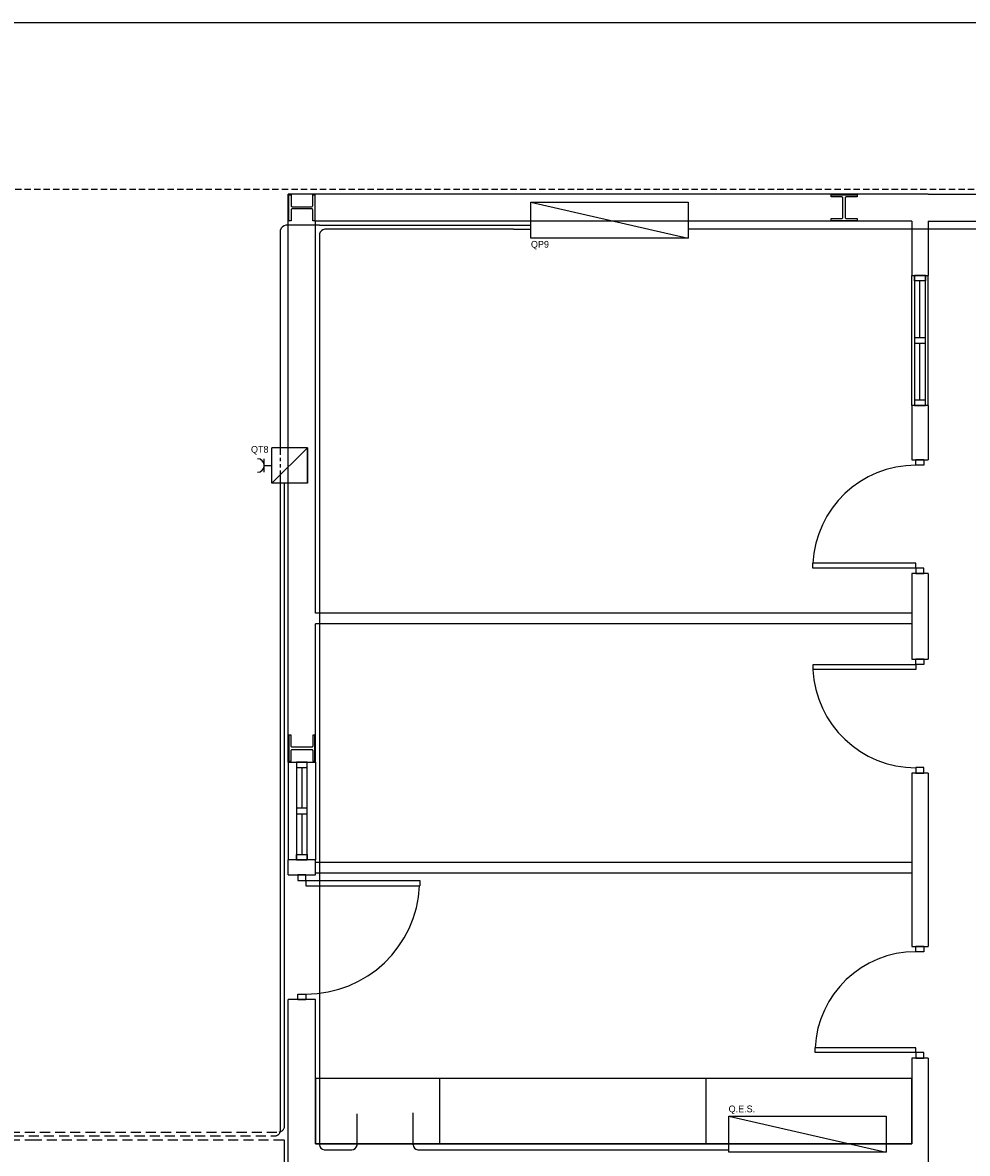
# Model space of a CAD drawing. Header units: millimetres. Extents: x -559 to 10735, y -2326 to 222.
# Tile 474 of 656: x 3785 to 3831, y -1901 to -1845. Entities that reach past the tile are written whole.
import ezdxf

# ---------------------------------------------------------------- set-up
doc = ezdxf.new("R2010")
doc.units = ezdxf.units.MM
doc.header["$LTSCALE"] = 4
for name, pattern in [('ACANSTGB', [0.354331, 0.15748, -0.03937, 0.03937, -0.03937, 0.03937, -0.03937]), ('ACANSTGL', [0.11811, 0.07874, -0.03937]), ('HIDDEN2', [0.1875, 0.125, -0.0625])]:
    doc.linetypes.add(name, pattern=pattern)
for name, color, linetype in [('Alimentaçao dos Q.E. e Cargas', 2, 'Continuous'), ('Circuito de Tomadas', 3, 'Continuous'), ('Extremos da Area Total', 253, 'Continuous'), ('Modificaçoes da Planta Baixa', 255, 'Continuous'), ('Planta Baixa', 251, 'Continuous')]:
    doc.layers.add(name, color=color, linetype=linetype)

# ---------------------------------------------------------------- blocks, each defined once
blk = doc.blocks.new('AUD18D1S-flat-30-flat-1')
at = {"color": 9}
for p, q in [((-0.125, 0), (0.125, 0)), ((0.125, -1.15), (-0.125, -1.15))]:
    blk.add_line(p, q, dxfattribs=at)
blk = doc.blocks.new('AUD19D1S-flat-30-flat-1')
at = {"color": 9}
for p, q in [((0, 0), (0, 0)), ((0, -1.15), (0, -1.15))]:
    blk.add_line(p, q, dxfattribs=at)
blk = doc.blocks.new('AUD37D1S-flat-80-flat-1')
at = {"color": 9}
for p, q in [((0.0375, 0), (-0.0375, 0)), ((-0.0375, 0), (-0.0375, -0.05)), ((0.0375, -0.05), (0.0375, 0)), ((-0.0375, -0.05), (0.0375, -0.05))]:
    blk.add_line(p, q, dxfattribs=at)
at = {"color": 9, "oblique": 22.61986, "width": 1.083333, "flags": 3}
for p in [(-0.0375, -0.05), (0, -0.05), (0.0375, -0.05)]:
    blk.add_attdef('JAMBPT', p, '', height=0.00588, rotation=326.30993, dxfattribs=at)
at = {"color": 9, "width": 0.666667, "flags": 3}
for p in [(0, -0.05), (0.0375, -0.05)]:
    blk.add_attdef('JAMBPT', p, '', height=0.0075, rotation=270, dxfattribs=at)
blk = doc.blocks.new('AUD37D1S-flat-79-flat-1')
at = {"color": 9}
for p, q in [((-0.0375, 0.05), (0.0375, 0.05)), ((-0.0375, 0), (-0.0375, 0.05)), ((0.0375, 0), (-0.0375, 0)), ((0.0375, 0.05), (0.0375, 0))]:
    blk.add_line(p, q, dxfattribs=at)
at = {"color": 9, "text_generation_flag": 4, "flags": 3}
for p, height, rotation, width in [((-0.0375, 0.05), 0.00588, 33.69007, 1.083333), ((0, 0.05), 0.0075, 90, 0.666667), ((0, 0.05), 0.00588, 33.69007, 1.083333), ((0.0375, 0.05), 0.0075, 90, 0.666667), ((0.0375, 0.05), 0.00588, 33.69007, 1.083333)]:
    blk.add_attdef('JAMBPT', p, '', height=height, rotation=rotation, dxfattribs=dict(at, width=width))
blk = doc.blocks.new('AUD41D1S-flat-18-flat-1')
at = {"color": 9}
for p, q in [((0.0375, 0.575), (-0.0375, 0.575)), ((-0.0375, -0.575), (0.0375, -0.575))]:
    blk.add_line(p, q, dxfattribs=at)
blk = doc.blocks.new('AUD29D1S-flat-18-flat-1')
at = {"color": 9}
for p, q in [((0, 0.525), (0, 0.474)), ((0, 0.525), (1.05, 0.525)), ((1.05, 0.525), (1.05, 0.474)), ((0, 0.474), (1.05, 0.474))]:
    blk.add_line(p, q, dxfattribs=at)
blk.add_ellipse((0, 0.525), major_axis=(-0.742, 0.742), ratio=1, start_param=2.356194, end_param=3.878361, dxfattribs=at)
blk = doc.blocks.new('AUW01D3S-flat-12-flat-1')
at = {"color": 9}
for p, q in [((-0.125, 0), (-0.125, -0.9)), ((0.125, 0), (0.125, -0.9))]:
    blk.add_line(p, q, dxfattribs=at)
blk = doc.blocks.new('AUD18D1S-flat-29-flat-1')
at = {"color": 9}
for p, q in [((-0.125, 0), (0.125, 0)), ((0.125, -0.9), (-0.125, -0.9))]:
    blk.add_line(p, q, dxfattribs=at)
blk = doc.blocks.new('AUD19D1S-flat-29-flat-1')
at = {"color": 9}
for p, q in [((0, 0), (0, 0)), ((0, -0.9), (0, -0.9))]:
    blk.add_line(p, q, dxfattribs=at)
blk = doc.blocks.new('AUD37D1S-flat-78-flat-1')
at = {"color": 9}
for p, q in [((0.05, 0), (-0.05, 0)), ((-0.05, 0), (-0.05, -0.05)), ((0.05, -0.05), (0.05, 0)), ((-0.05, -0.05), (0.05, -0.05))]:
    blk.add_line(p, q, dxfattribs=at)
at = {"color": 9, "oblique": 36.8699, "width": 1.25, "flags": 3}
for p in [(-0.05, -0.05), (0, -0.05), (0.05, -0.05)]:
    blk.add_attdef('JAMBPT', p, '', height=0.00632, rotation=333.4349, dxfattribs=at)
at = {"color": 9, "width": 0.5, "flags": 3}
for p in [(0, -0.05), (0.05, -0.05)]:
    blk.add_attdef('JAMBPT', p, '', height=0.01, rotation=270, dxfattribs=at)
blk = doc.blocks.new('AUD37D1S-flat-77-flat-1')
at = {"color": 9}
for p, q in [((-0.05, 0.05), (0.05, 0.05)), ((-0.05, 0), (-0.05, 0.05)), ((0.05, 0), (-0.05, 0)), ((0.05, 0.05), (0.05, 0))]:
    blk.add_line(p, q, dxfattribs=at)
at = {"color": 9, "text_generation_flag": 4, "flags": 3}
for p, height, rotation, width in [((-0.05, 0.05), 0.00632, 26.5651, 1.25), ((0, 0.05), 0.01, 90, 0.5), ((0, 0.05), 0.00632, 26.5651, 1.25), ((0.05, 0.05), 0.01, 90, 0.5), ((0.05, 0.05), 0.00632, 26.5651, 1.25)]:
    blk.add_attdef('JAMBPT', p, '', height=height, rotation=rotation, dxfattribs=dict(at, width=width))
blk = doc.blocks.new('AUD40D1S-flat-24-flat-1')
at = {"color": 9}
for p, q in [((0.05, 0.45), (-0.05, 0.45)), ((-0.05, 0.45), (-0.05, -0.45)), ((0.05, -0.45), (0.05, 0.45)), ((-0.05, -0.45), (0.05, -0.45))]:
    blk.add_line(p, q, dxfattribs=at)
blk = doc.blocks.new('AUD40D1S-flat-23-flat-1')
at = {"color": 9}
for p, q in [((0.05, 0.45), (-0.05, 0.45)), ((-0.05, 0.45), (-0.05, -0.45)), ((0.05, -0.45), (0.05, 0.45)), ((-0.05, -0.45), (0.05, -0.45))]:
    blk.add_line(p, q, dxfattribs=at)
blk = doc.blocks.new('AUD37D1S-flat-76-flat-1')
at = {"color": 9}
for p, q in [((0.05, 0), (-0.05, 0)), ((-0.05, 0), (-0.05, -0.05)), ((0.05, -0.05), (0.05, 0)), ((-0.05, -0.05), (0.05, -0.05))]:
    blk.add_line(p, q, dxfattribs=at)
at = {"color": 9, "oblique": 36.8699, "width": 1.25, "flags": 3}
for p in [(-0.05, -0.05), (0, -0.05), (0.05, -0.05)]:
    blk.add_attdef('JAMBPT', p, '', height=0.00632, rotation=333.4349, dxfattribs=at)
at = {"color": 9, "width": 0.5, "flags": 3}
for p in [(0, -0.05), (0.05, -0.05)]:
    blk.add_attdef('JAMBPT', p, '', height=0.01, rotation=270, dxfattribs=at)
blk = doc.blocks.new('AUW01D1S-flat-30-flat-1')
at = {"color": 9}
blk.add_line((0, 0.1875), (0, -0.1875), dxfattribs=at)
blk = doc.blocks.new('AUW01D1S-flat-29-flat-1')
at = {"color": 9}
blk.add_line((0, 0.1875), (0, -0.1875), dxfattribs=at)
blk = doc.blocks.new('AUD18D1S-flat-28-flat-1')
at = {"color": 9}
for p, q in [((-0.075, 1.03), (0.075, 1.03)), ((0.075, 0), (-0.075, 0))]:
    blk.add_line(p, q, dxfattribs=at)
blk = doc.blocks.new('AUD19D1S-flat-28-flat-1')
at = {"color": 9}
for p, q in [((0, 1.03), (0, 1.03)), ((0, 0), (0, 0))]:
    blk.add_line(p, q, dxfattribs=at)
blk = doc.blocks.new('AUD37D1S-flat-75-flat-1')
at = {"color": 9}
for p, q in [((-0.0375, 0.05), (-0.0375, 0)), ((0.0375, 0.05), (-0.0375, 0.05)), ((-0.0375, 0), (0.0375, 0)), ((0.0375, 0), (0.0375, 0.05))]:
    blk.add_line(p, q, dxfattribs=at)
at = {"color": 9, "oblique": 22.61986, "width": 1.083333, "flags": 3}
for p in [(-0.0375, 0.05), (0, 0.05), (0.0375, 0.05)]:
    blk.add_attdef('JAMBPT', p, '', height=0.00588, rotation=146.30993, dxfattribs=at)
at = {"color": 9, "width": 0.666667, "flags": 3}
for p in [(-0.0375, 0.05), (0, 0.05)]:
    blk.add_attdef('JAMBPT', p, '', height=0.0075, rotation=90, dxfattribs=at)
blk = doc.blocks.new('AUD37D1S-flat-74-flat-1')
at = {"color": 9}
for p, q in [((-0.0375, 0), (0.0375, 0)), ((-0.0375, -0.05), (-0.0375, 0)), ((0.0375, 0), (0.0375, -0.05)), ((0.0375, -0.05), (-0.0375, -0.05))]:
    blk.add_line(p, q, dxfattribs=at)
at = {"color": 9, "text_generation_flag": 4, "flags": 3}
for p, height, rotation, width in [((-0.0375, -0.05), 0.00588, 213.69007, 1.083333), ((-0.0375, -0.05), 0.0075, 270, 0.666667), ((0, -0.05), 0.00588, 213.69007, 1.083333), ((0, -0.05), 0.0075, 270, 0.666667), ((0.0375, -0.05), 0.00588, 213.69007, 1.083333)]:
    blk.add_attdef('JAMBPT', p, '', height=height, rotation=rotation, dxfattribs=dict(at, width=width))
blk = doc.blocks.new('AUD41D1S-flat-17-flat-1')
at = {"color": 9}
for p, q in [((0.0375, 0.515), (-0.0375, 0.515)), ((-0.0375, -0.515), (0.0375, -0.515))]:
    blk.add_line(p, q, dxfattribs=at)
blk = doc.blocks.new('AUD29D1S-flat-17-flat-1')
at = {"color": 9}
for p, q in [((-0.93, -0.465), (-0.93, -0.42)), ((0, -0.42), (-0.93, -0.42)), ((0, -0.465), (-0.93, -0.465)), ((0, -0.465), (0, -0.42))]:
    blk.add_line(p, q, dxfattribs=at)
blk.add_ellipse((0, -0.465), major_axis=(-0.658, 0.658), ratio=1, start_param=-0.785398, end_param=0.736768, dxfattribs=at)
blk = doc.blocks.new('AUD18D1S-flat-27-flat-1')
at = {"color": 9}
for p, q in [((-0.075, 1.05), (0.075, 1.05)), ((0.075, 0), (-0.075, 0))]:
    blk.add_line(p, q, dxfattribs=at)
blk = doc.blocks.new('AUD19D1S-flat-27-flat-1')
at = {"color": 9}
for p, q in [((0, 1.05), (0, 1.05)), ((0, 0), (0, 0))]:
    blk.add_line(p, q, dxfattribs=at)
blk = doc.blocks.new('AUD37D1S-flat-73-flat-1')
at = {"color": 9}
for p, q in [((-0.0375, 0.05), (-0.0375, 0)), ((0.0375, 0.05), (-0.0375, 0.05)), ((-0.0375, 0), (0.0375, 0)), ((0.0375, 0), (0.0375, 0.05))]:
    blk.add_line(p, q, dxfattribs=at)
at = {"color": 9, "oblique": 22.61986, "width": 1.083333, "flags": 3}
for p in [(-0.0375, 0.05), (0, 0.05), (0.0375, 0.05)]:
    blk.add_attdef('JAMBPT', p, '', height=0.00588, rotation=146.30993, dxfattribs=at)
at = {"color": 9, "width": 0.666667, "flags": 3}
for p in [(-0.0375, 0.05), (0, 0.05)]:
    blk.add_attdef('JAMBPT', p, '', height=0.0075, rotation=90, dxfattribs=at)
blk = doc.blocks.new('AUD37D1S-flat-72-flat-1')
at = {"color": 9}
for p, q in [((-0.0375, 0), (0.0375, 0)), ((-0.0375, -0.05), (-0.0375, 0)), ((0.0375, 0), (0.0375, -0.05)), ((0.0375, -0.05), (-0.0375, -0.05))]:
    blk.add_line(p, q, dxfattribs=at)
at = {"color": 9, "text_generation_flag": 4, "flags": 3}
for p, height, rotation, width in [((-0.0375, -0.05), 0.00588, 213.69007, 1.083333), ((-0.0375, -0.05), 0.0075, 270, 0.666667), ((0, -0.05), 0.00588, 213.69007, 1.083333), ((0, -0.05), 0.0075, 270, 0.666667), ((0.0375, -0.05), 0.00588, 213.69007, 1.083333)]:
    blk.add_attdef('JAMBPT', p, '', height=height, rotation=rotation, dxfattribs=dict(at, width=width))
blk = doc.blocks.new('AUD41D1S-flat-16-flat-1')
at = {"color": 9}
for p, q in [((0.0375, 0.525), (-0.0375, 0.525)), ((-0.0375, -0.525), (0.0375, -0.525))]:
    blk.add_line(p, q, dxfattribs=at)
blk = doc.blocks.new('AUD30D1S-flat-4-flat-1')
at = {"color": 9}
for p, q in [((-0.95, 0.475), (-0.95, 0.429)), ((0, 0.475), (-0.95, 0.475)), ((0, 0.429), (-0.95, 0.429)), ((0, 0.475), (0, 0.429))]:
    blk.add_line(p, q, dxfattribs=at)
blk.add_ellipse((0, 0.475), major_axis=(0.672, 0.672), ratio=1, start_param=2.404825, end_param=3.926991, dxfattribs=at)
blk = doc.blocks.new('AUD18D1S-flat-26-flat-1')
at = {"color": 9}
for p, q in [((-0.075, 1.05), (0.075, 1.05)), ((0.075, 0), (-0.075, 0))]:
    blk.add_line(p, q, dxfattribs=at)
blk = doc.blocks.new('AUD19D1S-flat-26-flat-1')
at = {"color": 9}
for p, q in [((0, 1.05), (0, 1.05)), ((0, 0), (0, 0))]:
    blk.add_line(p, q, dxfattribs=at)
blk = doc.blocks.new('AUD37D1S-flat-71-flat-1')
at = {"color": 9}
for p, q in [((-0.0375, 0.05), (-0.0375, 0)), ((0.0375, 0.05), (-0.0375, 0.05)), ((-0.0375, 0), (0.0375, 0)), ((0.0375, 0), (0.0375, 0.05))]:
    blk.add_line(p, q, dxfattribs=at)
at = {"color": 9, "oblique": 22.61986, "width": 1.083333, "flags": 3}
for p in [(-0.0375, 0.05), (0, 0.05), (0.0375, 0.05)]:
    blk.add_attdef('JAMBPT', p, '', height=0.00588, rotation=146.30993, dxfattribs=at)
at = {"color": 9, "width": 0.666667, "flags": 3}
for p in [(-0.0375, 0.05), (0, 0.05)]:
    blk.add_attdef('JAMBPT', p, '', height=0.0075, rotation=90, dxfattribs=at)
blk = doc.blocks.new('AUD37D1S-flat-70-flat-1')
at = {"color": 9}
for p, q in [((-0.0375, 0), (0.0375, 0)), ((-0.0375, -0.05), (-0.0375, 0)), ((0.0375, 0), (0.0375, -0.05)), ((0.0375, -0.05), (-0.0375, -0.05))]:
    blk.add_line(p, q, dxfattribs=at)
at = {"color": 9, "text_generation_flag": 4, "flags": 3}
for p, height, rotation, width in [((-0.0375, -0.05), 0.00588, 213.69007, 1.083333), ((-0.0375, -0.05), 0.0075, 270, 0.666667), ((0, -0.05), 0.00588, 213.69007, 1.083333), ((0, -0.05), 0.0075, 270, 0.666667), ((0.0375, -0.05), 0.00588, 213.69007, 1.083333)]:
    blk.add_attdef('JAMBPT', p, '', height=height, rotation=rotation, dxfattribs=dict(at, width=width))
blk = doc.blocks.new('AUD41D1S-flat-15-flat-1')
at = {"color": 9}
for p, q in [((0.0375, 0.525), (-0.0375, 0.525)), ((-0.0375, -0.525), (0.0375, -0.525))]:
    blk.add_line(p, q, dxfattribs=at)
blk = doc.blocks.new('AUD29D1S-flat-16-flat-1')
at = {"color": 9}
for p, q in [((-0.95, -0.475), (-0.95, -0.429)), ((0, -0.429), (-0.95, -0.429)), ((0, -0.475), (-0.95, -0.475)), ((0, -0.475), (0, -0.429))]:
    blk.add_line(p, q, dxfattribs=at)
blk.add_ellipse((0, -0.475), major_axis=(0.672, 0.672), ratio=1, start_param=0.785398, end_param=2.307564, dxfattribs=at)
blk = doc.blocks.new('AUW01D3S-flat-11-flat-1')
at = {"color": 9}
for p, q in [((-0.075, 0), (-0.075, 1.2)), ((0.075, 0), (0.075, 1.2))]:
    blk.add_line(p, q, dxfattribs=at)
blk = doc.blocks.new('AUD18D1S-flat-25-flat-1')
at = {"color": 9}
for p, q in [((-0.075, 1.2), (0.075, 1.2)), ((0.075, 0), (-0.075, 0))]:
    blk.add_line(p, q, dxfattribs=at)
blk = doc.blocks.new('AUD19D1S-flat-25-flat-1')
at = {"color": 9}
for p, q in [((0, 1.2), (0, 1.2)), ((0, 0), (0, 0))]:
    blk.add_line(p, q, dxfattribs=at)
blk = doc.blocks.new('AUD37D1S-flat-69-flat-1')
at = {"color": 9}
for p, q in [((-0.05, 0.05), (-0.05, 0)), ((0.05, 0.05), (-0.05, 0.05)), ((-0.05, 0), (0.05, 0)), ((0.05, 0), (0.05, 0.05))]:
    blk.add_line(p, q, dxfattribs=at)
at = {"color": 9, "oblique": 36.8699, "width": 1.25, "flags": 3}
for p in [(-0.05, 0.05), (0, 0.05), (0.05, 0.05)]:
    blk.add_attdef('JAMBPT', p, '', height=0.00632, rotation=153.4349, dxfattribs=at)
at = {"color": 9, "width": 0.5, "flags": 3}
for p in [(-0.05, 0.05), (0, 0.05)]:
    blk.add_attdef('JAMBPT', p, '', height=0.01, rotation=90, dxfattribs=at)
blk = doc.blocks.new('AUD37D1S-flat-68-flat-1')
at = {"color": 9}
for p, q in [((-0.05, 0), (0.05, 0)), ((-0.05, -0.05), (-0.05, 0)), ((0.05, 0), (0.05, -0.05)), ((0.05, -0.05), (-0.05, -0.05))]:
    blk.add_line(p, q, dxfattribs=at)
at = {"color": 9, "text_generation_flag": 4, "flags": 3}
for p, height, rotation, width in [((-0.05, -0.05), 0.00632, 206.5651, 1.25), ((-0.05, -0.05), 0.01, 270, 0.5), ((0, -0.05), 0.00632, 206.5651, 1.25), ((0, -0.05), 0.01, 270, 0.5), ((0.05, -0.05), 0.00632, 206.5651, 1.25)]:
    blk.add_attdef('JAMBPT', p, '', height=height, rotation=rotation, dxfattribs=dict(at, width=width))
blk = doc.blocks.new('AUD40D1S-flat-22-flat-1')
at = {"color": 9}
for p, q in [((-0.05, 0.6), (-0.05, -0.6)), ((0.05, 0.6), (-0.05, 0.6)), ((0.05, -0.6), (0.05, 0.6)), ((-0.05, -0.6), (0.05, -0.6))]:
    blk.add_line(p, q, dxfattribs=at)
blk = doc.blocks.new('AUD40D1S-flat-21-flat-1')
at = {"color": 9}
for p, q in [((-0.05, 0.6), (-0.05, -0.6)), ((0.05, 0.6), (-0.05, 0.6)), ((0.05, -0.6), (0.05, 0.6)), ((-0.05, -0.6), (0.05, -0.6))]:
    blk.add_line(p, q, dxfattribs=at)
blk = doc.blocks.new('AUD37D1S-flat-67-flat-1')
at = {"color": 9}
for p, q in [((-0.05, 0.05), (-0.05, 0)), ((0.05, 0.05), (-0.05, 0.05)), ((-0.05, 0), (0.05, 0)), ((0.05, 0), (0.05, 0.05))]:
    blk.add_line(p, q, dxfattribs=at)
at = {"color": 9, "oblique": 36.8699, "width": 1.25, "flags": 3}
for p in [(-0.05, 0.05), (0, 0.05), (0.05, 0.05)]:
    blk.add_attdef('JAMBPT', p, '', height=0.00632, rotation=153.4349, dxfattribs=at)
at = {"color": 9, "width": 0.5, "flags": 3}
for p in [(-0.05, 0.05), (0, 0.05)]:
    blk.add_attdef('JAMBPT', p, '', height=0.01, rotation=90, dxfattribs=at)
blk = doc.blocks.new('AUW01D1S-flat-28-flat-1')
at = {"color": 9}
blk.add_line((0, -0.2625), (0, 0.2625), dxfattribs=at)
blk = doc.blocks.new('AUW01D1S-flat-27-flat-1')
at = {"color": 9}
blk.add_line((0, -0.2625), (0, 0.2625), dxfattribs=at)

msp = doc.modelspace()

# ---------------------------------------------------------------- linework, layer by layer
at = {"layer": 'Alimentaçao dos Q.E. e Cargas', "color": 9, "linetype": 'ACANSTGL', "true_color": 0xc7c8ca}
msp.add_line((3712.333, -1853.68), (4032.585, -1853.68), dxfattribs=at)
at = {"layer": 'Alimentaçao dos Q.E. e Cargas', "color": 9, "true_color": 0xc7c8ca}
for p, q in [((3809.724, -1854.315), (3817.524, -1856.099)), ((3797.305, -1866.494), (3797.305, -1855.693)), ((3799.233, -1855.462), (3797.569, -1855.462)), ((3799.233, -1855.462), (3809.724, -1855.462)), ((3808.853, -1855.657), (3799.498, -1855.657)), ((3808.853, -1855.657), (3809.724, -1855.657)), ((3867.482, -1855.657), (3817.524, -1855.657)), ((3799.233, -1855.888), (3799.233, -1901.063)), ((3797.305, -1900.399), (3797.305, -1868.261)), ((3801.104, -1901.096), (3801.104, -1899.531)), ((3803.877, -1901.063), (3803.877, -1899.48)), ((3819.537, -1899.65), (3827.337, -1901.434)), ((3799.465, -1901.327), (3800.839, -1901.327)), ((3804.108, -1901.327), (3819.537, -1901.327))]:
    msp.add_line(p, q, dxfattribs=at)
at = {"layer": 'Alimentaçao dos Q.E. e Cargas', "color": 9, "linetype": 'HIDDEN2', "true_color": 0xc7c8ca}
msp.add_line((3784.075, -1900.63), (3797.04, -1900.63), dxfattribs=at)
at = {"layer": 'Alimentaçao dos Q.E. e Cargas', "color": 94, "linetype": 'HIDDEN2'}
msp.add_line((3783.88, -1900.824), (3784.965, -1900.824), dxfattribs=at)
at = {"layer": 'Alimentaçao dos Q.E. e Cargas', "color": 9, "true_color": 0xc7c8ca}
for points in [[(3809.724, -1854.315), (3817.524, -1854.315), (3817.524, -1856.099), (3809.724, -1856.099)], [(3819.537, -1899.65), (3827.337, -1899.65), (3827.337, -1901.434), (3819.537, -1901.434)]]:
    msp.add_lwpolyline(points, close=True, dxfattribs=at)
for points in [[(3797.569, -1855.462, 0.288518), (3797.305, -1855.693, 0.933937)], [(3799.498, -1855.657, 0.288518), (3799.233, -1855.888, 0.933937)], [(3799.233, -1901.063, 0.288518), (3799.465, -1901.327, 0.933937)], [(3800.839, -1901.327, 0.288518), (3801.104, -1901.096, 0.933937)], [(3803.877, -1901.063, 0.288518), (3804.108, -1901.327, 0.933937)]]:
    msp.add_lwpolyline(points, format="xyb", dxfattribs=at)
at = {"layer": 'Alimentaçao dos Q.E. e Cargas', "color": 9, "linetype": 'HIDDEN2', "true_color": 0xc7c8ca}
msp.add_lwpolyline([(3797.04, -1900.63, 0.288518), (3797.305, -1900.399, 0.933937)], format="xyb", dxfattribs=at)
at = {"layer": 'Circuito de Tomadas'}
for p, q in [((3798.646, -1866.494), (3796.879, -1866.494)), ((3796.879, -1868.261), (3798.646, -1866.494)), ((3798.646, -1868.261), (3798.646, -1866.494)), ((3796.5, -1867.712), (3796.5, -1867.043)), ((3796.5, -1867.377), (3796.879, -1867.377))]:
    msp.add_line(p, q, dxfattribs=at)
at = {"layer": 'Circuito de Tomadas', "color": 9, "linetype": 'ACANSTGB', "true_color": 0xc7c8ca}
msp.add_line((3797.305, -1868.261), (3797.305, -1866.494), dxfattribs=at)
at = {"layer": 'Circuito de Tomadas', "color": 94}
for p, q in [((3797.499, -1894.564), (3797.499, -1868.261)), ((3797.499, -1900.204), (3797.499, -1894.564)), ((3797.499, -1947.796), (3797.499, -1900.824))]:
    msp.add_line(p, q, dxfattribs=at)
at = {"layer": 'Circuito de Tomadas', "color": 94, "linetype": 'HIDDEN2'}
for p, q in [((3783.88, -1900.435), (3797.234, -1900.435)), ((3784.965, -1900.824), (3797.499, -1900.824))]:
    msp.add_line(p, q, dxfattribs=at)
at = {"layer": 'Circuito de Tomadas'}
msp.add_lwpolyline([(3798.646, -1866.494), (3798.646, -1868.261), (3796.879, -1868.261), (3796.879, -1866.494)], dxfattribs=at)
at = {"layer": 'Circuito de Tomadas', "color": 94, "linetype": 'HIDDEN2'}
msp.add_lwpolyline([(3797.234, -1900.435, 0.288518), (3797.499, -1900.204, 0.933937)], format="xyb", dxfattribs=at)
at = {"layer": 'Circuito de Tomadas'}
msp.add_arc((3796.165, -1867.377), 0.335, 270, 90, dxfattribs=at)
at = {"layer": 'Extremos da Area Total'}
msp.add_lwpolyline([(3685.386, -1862.34), (3685.386, -1845.412), (4188.195, -1845.412), (4188.195, -1990.695), (3685.386, -1990.695), (3685.386, -1865.19)], dxfattribs=at)
at = {"layer": 'Modificaçoes da Planta Baixa'}
for p, q in [((3805.2, -1901.019), (3805.2, -1897.778)), ((3818.418, -1901.019), (3818.418, -1897.778))]:
    msp.add_line(p, q, dxfattribs=at)
msp.add_lwpolyline([(3799.038, -1901.019), (3828.607, -1901.019), (3828.607, -1897.778), (3799.038, -1897.778)], close=True, dxfattribs=at)
at = {"layer": 'Planta Baixa'}
for p, q in [((3829.414, -1853.923), (3797.694, -1853.923)), ((3797.694, -1882.094), (3797.694, -1853.923)), ((3829.414, -1853.923), (4129.003, -1853.923)), ((3828.607, -1855.267), (3799.038, -1855.267)), ((3799.038, -1874.696), (3799.038, -1855.267)), ((3828.607, -1855.267), (3828.607, -1857.956)), ((3829.414, -1855.267), (3829.414, -1857.956)), ((3829.414, -1855.267), (4129.003, -1855.267)), ((3828.607, -1864.407), (3828.607, -1867.095)), ((3829.414, -1864.407), (3829.414, -1867.095)), ((3828.607, -1872.74), (3828.607, -1876.987)), ((3829.414, -1872.74), (3829.414, -1876.987)), ((3828.607, -1874.696), (3799.038, -1874.696)), ((3828.607, -1875.234), (3799.038, -1875.234)), ((3799.038, -1882.094), (3799.038, -1875.234)), ((3828.607, -1882.632), (3828.607, -1891.229)), ((3829.414, -1882.632), (3829.414, -1891.229)), ((3797.694, -1887.686), (3797.694, -1886.932)), ((3799.038, -1887.686), (3799.038, -1886.932)), ((3828.607, -1887.061), (3799.038, -1887.061)), ((3828.607, -1887.599), (3799.038, -1887.599)), ((3797.694, -1909.298), (3797.694, -1893.869)), ((3799.038, -1901.019), (3799.038, -1893.869)), ((3828.607, -1896.766), (3828.607, -1901.019)), ((3829.414, -1896.766), (3829.414, -1903.546)), ((3828.607, -1901.019), (3799.038, -1901.019)), ((3803.877, -1901.019), (3813.229, -1901.019))]:
    msp.add_line(p, q, dxfattribs=at)
for points in [[(3799.011, -1855.241), (3798.904, -1855.241), (3798.904, -1854.703, 0.414214), (3798.85, -1854.649), (3797.882, -1854.649, 0.414214), (3797.828, -1854.703), (3797.828, -1855.241), (3797.721, -1855.241), (3797.721, -1853.95), (3797.828, -1853.95), (3797.828, -1854.488, 0.414214), (3797.882, -1854.542), (3798.85, -1854.542, 0.414214), (3798.904, -1854.488), (3798.904, -1853.95), (3799.011, -1853.95)], [(3825.892, -1853.95), (3825.892, -1854.058), (3825.354, -1854.058, 0.414214), (3825.301, -1854.112), (3825.301, -1855.079, 0.414214), (3825.354, -1855.133), (3825.892, -1855.133), (3825.892, -1855.241), (3824.602, -1855.241), (3824.602, -1855.133), (3825.139, -1855.133, 0.414214), (3825.193, -1855.079), (3825.193, -1854.112, 0.414214), (3825.139, -1854.058), (3824.602, -1854.058), (3824.602, -1853.95)], [(3797.721, -1882.049), (3797.828, -1882.049), (3797.828, -1881.511, -0.414214), (3797.882, -1881.457), (3798.85, -1881.457, -0.414214), (3798.904, -1881.511), (3798.904, -1882.049), (3799.011, -1882.049), (3799.011, -1880.758), (3798.904, -1880.758), (3798.904, -1881.296, -0.414214), (3798.85, -1881.35), (3797.882, -1881.35, -0.414214), (3797.828, -1881.296), (3797.828, -1880.758), (3797.721, -1880.758)]]:
    msp.add_lwpolyline(points, format="xyb", close=True, dxfattribs=at)

# ---------------------------------------------------------------- block references
at = {"layer": 'Planta Baixa', "xscale": 5.376215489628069, "yscale": 5.376215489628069, "zscale": 5.376215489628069}
for name, p in [('AUW01D3S-flat-11-flat-1', (3829.01, -1864.407)), ('AUD18D1S-flat-25-flat-1', (3829.01, -1864.407)), ('AUD37D1S-flat-68-flat-1', (3829.01, -1857.956)), ('AUD40D1S-flat-22-flat-1', (3829.01, -1861.181)), ('AUD40D1S-flat-21-flat-1', (3829.01, -1861.181)), ('AUD19D1S-flat-25-flat-1', (3829.01, -1864.407)), ('AUW01D1S-flat-27-flat-1', (3829.01, -1859.636)), ('AUD37D1S-flat-67-flat-1', (3829.01, -1861.316)), ('AUW01D1S-flat-28-flat-1', (3829.01, -1862.727)), ('AUD37D1S-flat-69-flat-1', (3829.01, -1864.407)), ('AUD29D1S-flat-16-flat-1', (3828.809, -1869.918)), ('AUD18D1S-flat-26-flat-1', (3829.01, -1872.74)), ('AUD37D1S-flat-70-flat-1', (3829.01, -1867.095)), ('AUD41D1S-flat-15-flat-1', (3829.01, -1869.918)), ('AUD19D1S-flat-26-flat-1', (3829.01, -1872.74)), ('AUD37D1S-flat-71-flat-1', (3829.01, -1872.74)), ('AUD18D1S-flat-27-flat-1', (3829.01, -1882.632)), ('AUD37D1S-flat-72-flat-1', (3829.01, -1876.987)), ('AUD41D1S-flat-16-flat-1', (3829.01, -1879.81)), ('AUD19D1S-flat-27-flat-1', (3829.01, -1882.632)), ('AUD30D1S-flat-4-flat-1', (3828.809, -1879.81)), ('AUW01D3S-flat-12-flat-1', (3798.366, -1882.094)), ('AUD18D1S-flat-29-flat-1', (3798.366, -1882.094)), ('AUD37D1S-flat-78-flat-1', (3798.366, -1882.094)), ('AUD40D1S-flat-24-flat-1', (3798.366, -1884.513)), ('AUD40D1S-flat-23-flat-1', (3798.366, -1884.513)), ('AUD19D1S-flat-29-flat-1', (3798.366, -1882.094)), ('AUW01D1S-flat-30-flat-1', (3798.366, -1883.37)), ('AUD37D1S-flat-73-flat-1', (3829.01, -1882.632)), ('AUD37D1S-flat-76-flat-1', (3798.366, -1884.379)), ('AUW01D1S-flat-29-flat-1', (3798.366, -1885.655)), ('AUD37D1S-flat-77-flat-1', (3798.366, -1886.932)), ('AUD18D1S-flat-30-flat-1', (3798.366, -1887.686)), ('AUD37D1S-flat-80-flat-1', (3798.366, -1887.686)), ('AUD41D1S-flat-18-flat-1', (3798.366, -1890.777)), ('AUD19D1S-flat-30-flat-1', (3798.366, -1887.686)), ('AUD29D1S-flat-18-flat-1', (3798.567, -1890.777)), ('AUD29D1S-flat-17-flat-1', (3828.809, -1893.997)), ('AUD18D1S-flat-28-flat-1', (3829.01, -1896.766)), ('AUD37D1S-flat-74-flat-1', (3829.01, -1891.229)), ('AUD41D1S-flat-17-flat-1', (3829.01, -1893.997)), ('AUD19D1S-flat-28-flat-1', (3829.01, -1896.766)), ('AUD37D1S-flat-79-flat-1', (3798.366, -1893.869)), ('AUD37D1S-flat-75-flat-1', (3829.01, -1896.766))]:
    msp.add_blockref(name, p, dxfattribs=at)

# ---------------------------------------------------------------- texts
at = {"layer": 'Alimentaçao dos Q.E. e Cargas', "color": 9, "true_color": 0xc7c8ca, "char_height": 0.3342, "attachment_point": 1}
for s, insert in [('QP9', (3809.722, -1856.239)), ('Q.E.S.', (3819.523, -1899.122))]:
    msp.add_mtext_dynamic_manual_height_columns(s, width=0.88191, gutter_width=1.671, heights=[0], dxfattribs=dict(at, insert=insert))
at = {"layer": 'Circuito de Tomadas', "insert": (3795.842, -1866.409), "char_height": 0.3342, "attachment_point": 1}
msp.add_mtext_dynamic_manual_height_columns('QT8', width=0.88191, gutter_width=1.671, heights=[0], dxfattribs=at)

doc.saveas('drawing.dxf')
